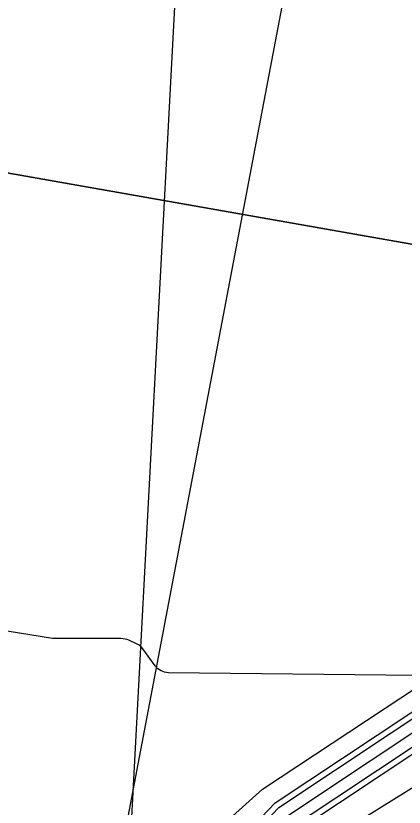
# Model space of a CAD drawing. Extents: x -534481 to -534256, y -1190577 to -1190138.
# Drawn here: x -534412.4 to -534395.86, y -1190377.09 to -1190343.36 of the extents above; entities that cross this region are included whole.
import ezdxf

# ---------------------------------------------------------------- set-up
doc = ezdxf.new("R2010")
doc.units = 0
for name, color, linetype in [('31', 7, 'Continuous'), ('_N_osa', 7, 'Continuous'), ('_N_tenká', 7, 'Continuous'), ('_N_text', 7, 'Continuous'), ('_rámeček', 7, 'Continuous'), ('Hranice parcel', 7, 'Continuous')]:
    doc.layers.add(name, color=color, linetype=linetype)

msp = doc.modelspace()

# ---------------------------------------------------------------- linework, layer by layer
at = {"layer": '31'}
msp.add_lwpolyline([(-534395.315, -1190371.473), (-534405.894, -1190371.358), (-534406.064, -1190371.338), (-534406.215, -1190371.282), (-534406.348, -1190371.191), (-534406.462, -1190371.064), (-534406.988, -1190370.338), (-534407.044, -1190370.27), (-534407.107, -1190370.212), (-534407.177, -1190370.162), (-534407.255, -1190370.121), (-534407.58, -1190369.977), (-534407.663, -1190369.945), (-534407.747, -1190369.923), (-534407.833, -1190369.909), (-534407.921, -1190369.904), (-534408.683, -1190369.904), (-534408.833, -1190369.904), (-534409.508, -1190369.904), (-534409.626, -1190369.904), (-534409.743, -1190369.904), (-534409.861, -1190369.904), (-534409.978, -1190369.904), (-534410.683, -1190369.904), (-534410.773, -1190369.904), (-534410.788, -1190369.904), (-534410.803, -1190369.903), (-534410.818, -1190369.902), (-534410.832, -1190369.9), (-534413.227, -1190369.521)], dxfattribs=at)
at = {"layer": '_N_osa'}
msp.add_lwpolyline([(-534409.868, -1190391.439), (-534405.947, -1190382.816), (-534400.873, -1190377.487), (-534393.696, -1190372.718), (-534384.927, -1190365.477), (-534382.631, -1190361.148), (-534355.894, -1190347.823), (-534351.738, -1190342.389), (-534351.577, -1190328.316), (-534347.204, -1190300.921), (-534345.553, -1190283.64), (-534344.682, -1190264.494)], dxfattribs=at)
at = {"layer": '_N_tenká'}
for points in [[(-534409.916, -1190390.337), (-534406.368, -1190382.532), (-534401.196, -1190377.102), (-534393.995, -1190372.316), (-534385.322, -1190365.155), (-534382.997, -1190360.772), (-534356.221, -1190347.427), (-534352.236, -1190342.217), (-534352.076, -1190328.274), (-534347.7, -1190300.857), (-534346.052, -1190283.605), (-534345.255, -1190266.096)], [(-534409.879, -1190389.652), (-534406.578, -1190382.39), (-534401.358, -1190376.909), (-534394.144, -1190372.115), (-534385.52, -1190364.994), (-534383.181, -1190360.584), (-534356.384, -1190347.229), (-534352.485, -1190342.131), (-534352.326, -1190328.253), (-534347.948, -1190300.826), (-534346.301, -1190283.588), (-534345.507, -1190266.125)], [(-534409.363, -1190391.537), (-534405.527, -1190383.099), (-534400.549, -1190377.873), (-534393.398, -1190373.12), (-534384.532, -1190365.799), (-534382.264, -1190361.524), (-534355.568, -1190348.219), (-534351.24, -1190342.56), (-534351.077, -1190328.359), (-534346.708, -1190300.984), (-534345.054, -1190283.675), (-534344.256, -1190266.142)], [(-534409.111, -1190391.586), (-534405.317, -1190383.241), (-534400.388, -1190378.065), (-534393.249, -1190373.321), (-534384.335, -1190365.96), (-534382.081, -1190361.712), (-534355.404, -1190348.417), (-534350.991, -1190342.646), (-534350.828, -1190328.38), (-534346.46, -1190301.016), (-534344.805, -1190283.693), (-534344.008, -1190266.196)]]:
    msp.add_lwpolyline(points, dxfattribs=at)
at = {"layer": '_N_text'}
msp.add_lwpolyline([(-534409.732, -1190388.64), (-534397.101, -1190322.153), (-534346.296, -1190265.502)], dxfattribs=at)
at = {"layer": '_rámeček'}
for points in [[(-534333.072, -1190257.49), (-534426.145, -1190241.079), (-534444.378, -1190344.484), (-534298.134, -1190370.27)], [(-534298.134, -1190370.27), (-534444.378, -1190344.484), (-534462.611, -1190447.888), (-534316.367, -1190473.675)]]:
    msp.add_lwpolyline(points, dxfattribs=at)
at = {"layer": 'Hranice parcel'}
for points in [[(-534403.65, -1190306.96), (-534404.41, -1190319.66), (-534407.69, -1190381.54)], [(-534407.69, -1190381.54), (-534401.89, -1190376.32), (-534395.25, -1190371.93), (-534386.83, -1190364.89)], [(-534402.36, -1190381.41), (-534399.95, -1190379.17), (-534397.88, -1190377.73), (-534391.57, -1190373.81)]]:
    msp.add_lwpolyline(points, dxfattribs=at)

doc.saveas('drawing.dxf')
